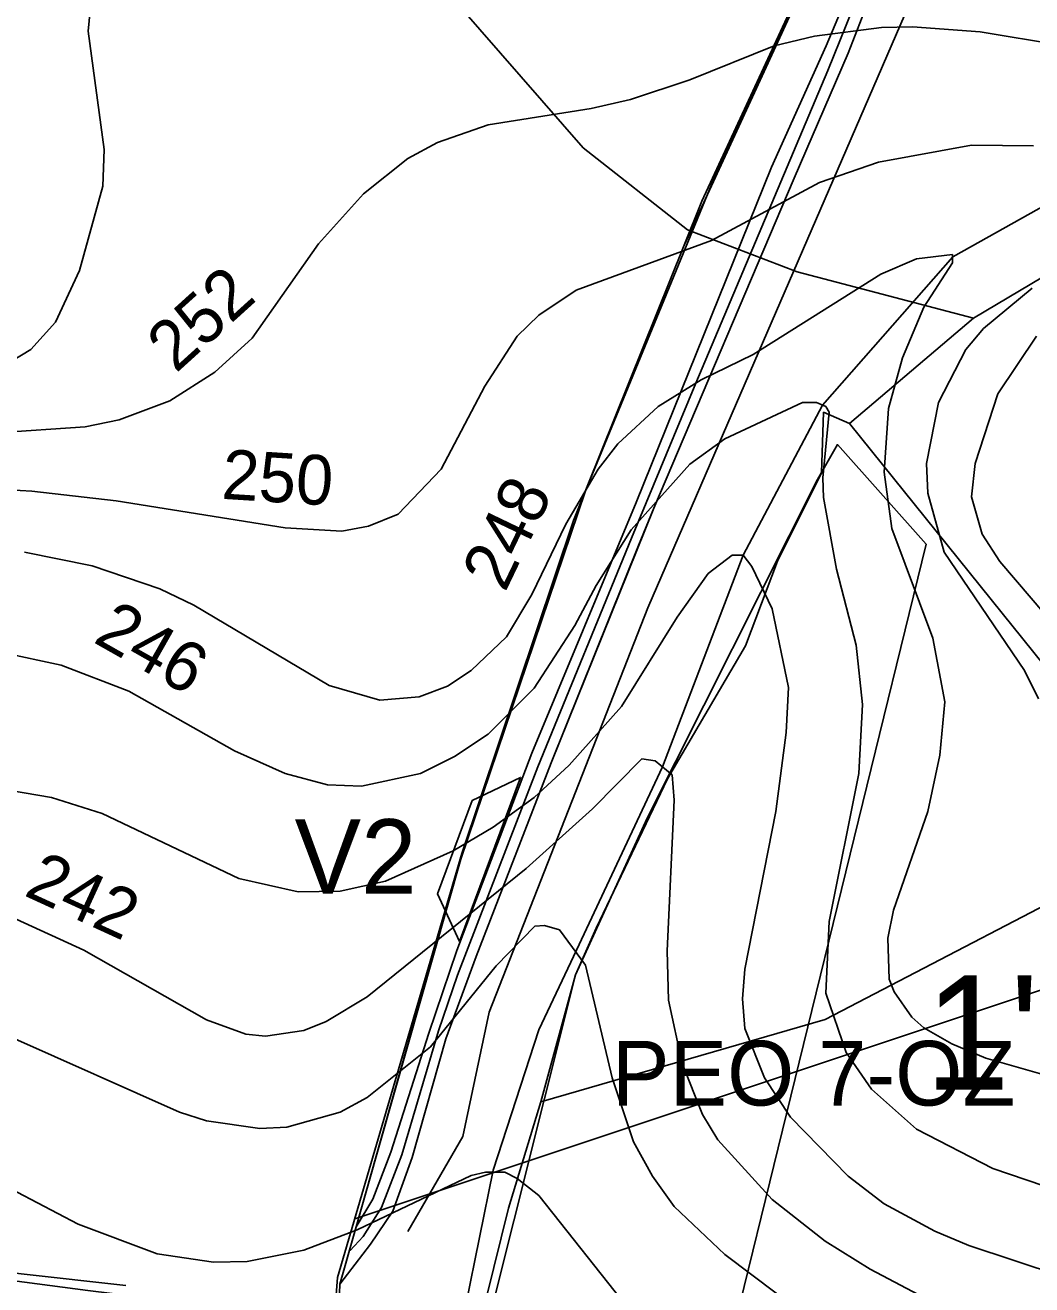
# Model space of a CAD drawing. Extents: x -662500 to -653478, y -1056827 to -1049993.
# Drawn here: x -661138.2 to -660935.8, y -1052010.3 to -1051756.8 of the extents above; entities that cross this region are included whole.
import ezdxf

# ---------------------------------------------------------------- set-up
doc = ezdxf.new("R2010")
doc.units = 0
for name, color, linetype in [('58', 7, 'Continuous'), ('Vrstva 1', 7, 'Continuous'), ('Vrstva 12', 7, 'Continuous'), ('Vrstva 20', 7, 'Continuous'), ('Vrstva 24', 7, 'Continuous'), ('Vrstva 45', 7, 'Continuous'), ('Vrstva 47', 7, 'Continuous'), ('Vrstva 5', 7, 'Continuous'), ('Vrstva 54', 7, 'Continuous'), ('Vrstva 57', 7, 'Continuous'), ('Vrstva 61', 7, 'Continuous'), ('Vrstva 7', 7, 'Continuous')]:
    doc.layers.add(name, color=color, linetype=linetype)

msp = doc.modelspace()

# ---------------------------------------------------------------- linework, layer by layer
at = {"layer": '58'}
msp.add_lwpolyline([(-661172.54, -1052283.41), (-661170.26, -1052276.87), (-661169, -1052273.86), (-661160.6, -1052250.53), (-661157.7, -1052243.27), (-661155.76, -1052237.73), (-661154.04, -1052229.56), (-661125.66, -1052171.11), (-661116.86, -1052151.73), (-661083.01, -1052058.05), (-661076.06, -1052037.46), (-661076, -1052033.46), (-661076.08, -1052030.47), (-661075.86, -1052018.58), (-661075.98, -1052015.85), (-661075.41, -1052008.86), (-661050.39, -1051923.53), (-661027.93, -1051856.49), (-661005.7, -1051801.13), (-661002.12, -1051792.22), (-660961.54, -1051704.49)], dxfattribs=at)
at = {"layer": 'Vrstva 1'}
msp.add_lwpolyline([(-661122.96, -1052165.71), (-661115.78, -1052150.02), (-661075.82, -1052037.15), (-661075.7, -1052033.25), (-661075.53, -1052027.64), (-661075.33, -1052021.14), (-661075.17, -1052015.82), (-661074.99, -1052010.17), (-661050.62, -1051924.66), (-661025.57, -1051850.51), (-660999.68, -1051787.6), (-660960.61, -1051703.03), (-660954.94, -1051684.48), (-661022.97, -1051649.68), (-661088.06, -1051611.98), (-661095.96, -1051608.49), (-661122.36, -1051589.21), (-661159.82, -1051549.46), (-661187.06, -1051518.14), (-661214.68, -1051491.81), (-661250.88, -1051466.71), (-661204.06, -1051402.7)], dxfattribs=at)
at = {"layer": 'Vrstva 12'}
msp.add_lwpolyline([(-660962.02, -1051729.41), (-660976.83, -1051765.96), (-661003.35, -1051828.87), (-661016.27, -1051860.08), (-661035.12, -1051906.08), (-661051.28, -1051948.02), (-661055.1, -1051959.21), (-661062.47, -1051984.12), (-661066.56, -1051994.77), (-661070.24, -1052000.59), (-661072.86, -1052003.4)], dxfattribs=at)
at = {"layer": 'Vrstva 20'}
msp.add_lwpolyline([(-661046.18, -1052022.33), (-660997.87, -1052027.86), (-660957, -1051861.29), (-660974.89, -1051841.24), (-660978.85, -1051848.26), (-661013.12, -1051916.37), (-661027.54, -1051947.9)], close=True, dxfattribs=at)
at = {"layer": 'Vrstva 24'}
for points in [[(-661325.5, -1051678.5), (-661276.5, -1051675.5), (-661191, -1051668.5), (-661149.5, -1051670), (-661133, -1051674), (-661124.5, -1051677.5), (-661112, -1051684), (-661104.5, -1051691.5), (-661026, -1051781.5), (-661005, -1051798), (-660983, -1051806.5), (-660947.48, -1051815.82)], [(-660947.48, -1051815.82), (-660921.87, -1051800.59), (-660841.03, -1051797.88), (-660812.66, -1051794.62), (-660812.99, -1051801.1), (-660809.04, -1051897.71)], [(-660812.31, -1051961.52), (-660840.14, -1051952.57), (-660909.06, -1051922.97), (-660928.7, -1051891.33), (-660972.42, -1051837.01), (-660947.48, -1051815.82)]]:
    msp.add_lwpolyline(points, dxfattribs=at)
at = {"layer": 'Vrstva 45'}
for points in [[(-661117.99, -1052010.43), (-661139.06, -1052008.1), (-661212.38, -1051998.84), (-661220.7, -1051997.72), (-661252.82, -1051993.59)], [(-661117.99, -1052010.43), (-661139.06, -1052008.1), (-661212.38, -1051998.84), (-661220.7, -1051997.72), (-661252.82, -1051993.59)], [(-661117.99, -1052010.43), (-661139.06, -1052008.1), (-661212.38, -1051998.84), (-661220.7, -1051997.72), (-661252.82, -1051993.59)], [(-661117.99, -1052010.43), (-661139.06, -1052008.1), (-661212.38, -1051998.84), (-661220.7, -1051997.72), (-661252.82, -1051993.59)], [(-661238.61, -1051998.13), (-661228.81, -1051999.69), (-661199.14, -1052002.68), (-661160.38, -1052006.91), (-661125.65, -1052011.44), (-661079.92, -1052017.07), (-661061.07, -1052019.71), (-661014.89, -1052025.53), (-660955.3, -1052033.28), (-660918.04, -1052037.66), (-660866.41, -1052043.92), (-660830.25, -1052048.16)]]:
    msp.add_lwpolyline(points, dxfattribs=at)
at = {"layer": 'Vrstva 47'}
msp.add_line((-659729.76, -1051549.11), (-661071.93, -1051997.01), dxfattribs=at)
at = {"layer": 'Vrstva 5'}
for points in [[(-660963.94, -1051729.61), (-660977.17, -1051760.98), (-660988.12, -1051785.41), (-661015.38, -1051852.91), (-661036.37, -1051903.34), (-661051.42, -1051943.05), (-661057.07, -1051959.67), (-661064.71, -1051983.6), (-661068.32, -1051993.06), (-661071.7, -1051998.64), (-661050.39, -1051923.53), (-661027.93, -1051856.49), (-661005.7, -1051801.13), (-660960.61, -1051703.03)], [(-660960.54, -1051731.01), (-660972.73, -1051762.49), (-660983.56, -1051787.64), (-661011.79, -1051853.99), (-661032.48, -1051905.25), (-661047.55, -1051944.24), (-661053.63, -1051960.82), (-661060.39, -1051984.68), (-661064.31, -1051995.48), (-661068.78, -1052002.12), (-661074.99, -1052010.17), (-661071.7, -1051998.64), (-661068.32, -1051993.06), (-661064.71, -1051983.6), (-661057.07, -1051959.67), (-661051.42, -1051943.05), (-661036.37, -1051903.34), (-661015.38, -1051852.91), (-660988.12, -1051785.41), (-660977.17, -1051760.98), (-660963.94, -1051729.61)], [(-661075.38, -1052021.11), (-661074.99, -1052010.17), (-661068.78, -1052002.12), (-661064.31, -1051995.48), (-661060.39, -1051984.68), (-661053.63, -1051960.82), (-661047.55, -1051944.24), (-661032.48, -1051905.25), (-661014.87, -1051861.54), (-661011.79, -1051853.99), (-660983.56, -1051787.64), (-660972.73, -1051762.49), (-660960.54, -1051731.01)], [(-660805.3, -1051746.13), (-660805.01, -1051789.18), (-660812.66, -1051794.62), (-660841.03, -1051797.88), (-660921.87, -1051800.59), (-660947.48, -1051815.82), (-660972.42, -1051837.01), (-660977.65, -1051834.73), (-660978.09, -1051846.9), (-660986.94, -1051864.68), (-660993.38, -1051881.71), (-661009.02, -1051908.52), (-661023.41, -1051938.54), (-661027.54, -1051947.9), (-661034.54, -1051973.5), (-661041.04, -1051994.91), (-661048.31, -1052024.43)], [(-661048.31, -1052024.43), (-661041.04, -1051994.91), (-661034.54, -1051973.5), (-661027.54, -1051947.9), (-661023.41, -1051938.54), (-661009.02, -1051908.52), (-660993.38, -1051881.71), (-660986.94, -1051864.68), (-660978.09, -1051846.9), (-660977.65, -1051834.73), (-660972.42, -1051837.01), (-660928.71, -1051891.33)]]:
    msp.add_lwpolyline(points, dxfattribs=at)
msp.add_lwpolyline([(-660972.42, -1051837.01), (-660947.48, -1051815.82), (-660921.87, -1051800.59), (-660841.03, -1051797.88), (-660812.66, -1051794.62), (-660812.99, -1051801.1), (-660808.94, -1051905.69), (-660807.46, -1051936.49), (-660793.87, -1051937.97), (-660778.91, -1051942.97), (-660777.67, -1051957.47), (-660777.56, -1051972.71), (-660840.14, -1051952.57), (-660909.06, -1051922.97), (-660928.71, -1051891.33)], close=True, dxfattribs=at)
at = {"layer": 'Vrstva 54'}
msp.add_lwpolyline([(-661061.27, -1051999.59), (-661050.24, -1051980.46), (-661044.92, -1051955.41), (-661013, -1051874.07), (-660972.1, -1051779.61), (-660941.44, -1051708.81), (-660929, -1051706.7), (-660806.12, -1051752.81), (-660721.57, -1051764.39), (-660637.41, -1051753.69), (-660533.68, -1051733.93), (-660461.07, -1051720.1)], dxfattribs=at)
at = {"layer": 'Vrstva 57'}
for points in [[(-660700.73, -1051754.78), (-660759.57, -1051766.74), (-660818.96, -1051779.66), (-660856.09, -1051782.51), (-660932.64, -1051792.79), (-660951.67, -1051803.48), (-660977.9, -1051833.27), (-660993.8, -1051863.48), (-661010.03, -1051906.05), (-661027.36, -1051942.94), (-661034.91, -1051959.02), (-661044.14, -1051987.24), (-661052.39, -1052027.89)], [(-660912.88, -1051923.37), (-660977.32, -1051956.9), (-661034.54, -1051973.5)]]:
    msp.add_lwpolyline(points, dxfattribs=at)
at = {"layer": 'Vrstva 61'}
msp.add_lwpolyline([(-661050.86, -1051941.25), (-661055.28, -1051931.61), (-661048.33, -1051912.86), (-661038.6, -1051908.19)], close=True, dxfattribs=at)
at = {"layer": 'Vrstva 7'}
for p, q in [((-661124.61, -1051748.12), (-661125.6, -1051758.04)), ((-661125.6, -1051758.04), (-661122.34, -1051781.85)), ((-660966.03, -1051757.33), (-660979.49, -1051759.03)), ((-660959.79, -1051757.19), (-660966.03, -1051757.33)), ((-660946.19, -1051758.19), (-660959.79, -1051757.19)), ((-660922.38, -1051762.15), (-660946.19, -1051758.19)), ((-660987.57, -1051761.02), (-661004.57, -1051767.82)), ((-660979.49, -1051759.03), (-660987.57, -1051761.02)), ((-661004.57, -1051767.82), (-661016.48, -1051771.79)), ((-661024.41, -1051773.63), (-661045.1, -1051776.89)), ((-661016.48, -1051771.79), (-661024.41, -1051773.63)), ((-661045.1, -1051776.89), (-661055.31, -1051780.43)), ((-661055.31, -1051780.43), (-661061.26, -1051783.69)), ((-660947.89, -1051781), (-660966.59, -1051784.4)), ((-660935.42, -1051781.14), (-660947.89, -1051781)), ((-661122.34, -1051781.85), (-661122.62, -1051789.22)), ((-661061.26, -1051783.69), (-661070.19, -1051790.78)), ((-660966.59, -1051784.4), (-660978.5, -1051788.51)), ((-660978.5, -1051788.51), (-661000.18, -1051800.13)), ((-661122.62, -1051789.22), (-661127.3, -1051806.23)), ((-661070.19, -1051790.78), (-661079.26, -1051800.84)), ((-661079.26, -1051800.84), (-661092.58, -1051819.83)), ((-661000.18, -1051800.13), (-661027.39, -1051810.19)), ((-660966.17, -1051806.94), (-660958.94, -1051803.82)), ((-660966.17, -1051806.94), (-660958.94, -1051803.82)), ((-660958.94, -1051803.82), (-660951.71, -1051802.97)), ((-660958.94, -1051803.82), (-660951.71, -1051802.97)), ((-660951.71, -1051802.97), (-660951.71, -1051804.67)), ((-660951.71, -1051802.97), (-660951.71, -1051804.67)), ((-661127.3, -1051806.23), (-661132.12, -1051816.57)), ((-660951.71, -1051804.67), (-660957.52, -1051813.6)), ((-660951.71, -1051804.67), (-660957.52, -1051813.6)), ((-660991.82, -1051823.09), (-660966.17, -1051806.94)), ((-660991.82, -1051823.09), (-660966.17, -1051806.94)), ((-661027.39, -1051810.19), (-661034.9, -1051815.16)), ((-660945.48, -1051817.85), (-660935.7, -1051809.77)), ((-660957.52, -1051813.6), (-660961.77, -1051823.8)), ((-660957.52, -1051813.6), (-660961.77, -1051823.8)), ((-661132.12, -1051816.57), (-661137.08, -1051822.1)), ((-661034.9, -1051815.16), (-661039.29, -1051819.41)), ((-661039.29, -1051819.41), (-661045.81, -1051829.47)), ((-660949.02, -1051822.1), (-660945.48, -1051817.85)), ((-660942.64, -1051831.03), (-660934.85, -1051819.41)), ((-661137.08, -1051822.1), (-661143.45, -1051825.93)), ((-661092.58, -1051819.83), (-661100.09, -1051826.63)), ((-660954.55, -1051832.73), (-660949.02, -1051822.1)), ((-661002.31, -1051828.19), (-660991.82, -1051823.09)), ((-661002.31, -1051828.19), (-660991.82, -1051823.09)), ((-660961.77, -1051823.8), (-660964.61, -1051834)), ((-660961.77, -1051823.8), (-660964.61, -1051834)), ((-661100.09, -1051826.63), (-661109.16, -1051832.44)), ((-661045.81, -1051829.47), (-661054.6, -1051846.19)), ((-661010.95, -1051833.58), (-661002.31, -1051828.19)), ((-661010.95, -1051833.58), (-661002.31, -1051828.19)), ((-660947.18, -1051845.06), (-660942.64, -1051831.03)), ((-661109.16, -1051832.44), (-661119.36, -1051836.27)), ((-661019.03, -1051841.09), (-661010.95, -1051833.58)), ((-661019.03, -1051841.09), (-661010.95, -1051833.58)), ((-660997.49, -1051840.1), (-660981.9, -1051832.73)), ((-660997.49, -1051840.1), (-660981.9, -1051832.73)), ((-660981.9, -1051832.73), (-660979.06, -1051832.73)), ((-660981.9, -1051832.73), (-660979.06, -1051832.73)), ((-660979.06, -1051832.73), (-660977.22, -1051833.58)), ((-660979.06, -1051832.73), (-660977.22, -1051833.58)), ((-660976.51, -1051834.71), (-660977.79, -1051847.89)), ((-660976.51, -1051834.71), (-660977.79, -1051847.89)), ((-660977.22, -1051833.58), (-660976.51, -1051834.71)), ((-660977.22, -1051833.58), (-660976.51, -1051834.71)), ((-660964.61, -1051834), (-660965.46, -1051846.76)), ((-660964.61, -1051834), (-660965.46, -1051846.76)), ((-660956.96, -1051845.06), (-660954.55, -1051832.73)), ((-661119.36, -1051836.27), (-661126.17, -1051837.69)), ((-661126.17, -1051837.69), (-661147.71, -1051839.1)), ((-661022.99, -1051846.19), (-661019.03, -1051841.09)), ((-661022.99, -1051846.19), (-661019.03, -1051841.09)), ((-661004.57, -1051845.2), (-660997.49, -1051840.1)), ((-661004.57, -1051845.2), (-660997.49, -1051840.1)), ((-661054.6, -1051846.19), (-661063.24, -1051855.26)), ((-661029.51, -1051857.25), (-661022.99, -1051846.19)), ((-661029.51, -1051857.25), (-661022.99, -1051846.19)), ((-661016.33, -1051858.38), (-661004.57, -1051845.2)), ((-661016.33, -1051858.38), (-661004.57, -1051845.2)), ((-660965.46, -1051846.76), (-660963.9, -1051858.09)), ((-660965.46, -1051846.76), (-660963.9, -1051858.09)), ((-660956.67, -1051851.01), (-660956.96, -1051845.06)), ((-660947.89, -1051851.72), (-660947.18, -1051845.06)), ((-661136.94, -1051850.58), (-661160.18, -1051849.31)), ((-660977.79, -1051847.89), (-660977.65, -1051851.86)), ((-660977.79, -1051847.89), (-660977.65, -1051851.86)), ((-661119.93, -1051852.57), (-661136.94, -1051850.58)), ((-660977.65, -1051851.86), (-660975.09, -1051866.31)), ((-660977.65, -1051851.86), (-660975.09, -1051866.31)), ((-660953.41, -1051862.91), (-660956.67, -1051851.01)), ((-660945.76, -1051859.23), (-660947.89, -1051851.72)), ((-661085.92, -1051857.95), (-661119.93, -1051852.57)), ((-661063.24, -1051855.26), (-661069.2, -1051857.67)), ((-661036.32, -1051871.42), (-661029.51, -1051857.25)), ((-661036.32, -1051871.42), (-661029.51, -1051857.25)), ((-661074.58, -1051858.66), (-661085.92, -1051857.95)), ((-661069.2, -1051857.67), (-661074.58, -1051858.66)), ((-661023.42, -1051869.57), (-661016.33, -1051858.38)), ((-661023.42, -1051869.57), (-661016.33, -1051858.38)), ((-660963.9, -1051858.09), (-660955.68, -1051880.2)), ((-660963.9, -1051858.09), (-660955.68, -1051880.2)), ((-660942.22, -1051864.76), (-660945.76, -1051859.23)), ((-661138.35, -1051862.91), (-661124.75, -1051865.6)), ((-661138.35, -1051862.91), (-661124.75, -1051865.6)), ((-660996.07, -1051863.48), (-661000.89, -1051867.17)), ((-660993.8, -1051863.48), (-660996.07, -1051863.48)), ((-660992.1, -1051865.75), (-660993.8, -1051863.48)), ((-660937.26, -1051886.72), (-660953.41, -1051862.91)), ((-660928.05, -1051881.34), (-660942.22, -1051864.76)), ((-661124.75, -1051865.6), (-661111.14, -1051870.28)), ((-661124.75, -1051865.6), (-661111.14, -1051870.28)), ((-661000.89, -1051867.17), (-661007.12, -1051875.95)), ((-660987.99, -1051874.25), (-660992.1, -1051865.75)), ((-660975.09, -1051866.31), (-660971.13, -1051881.62)), ((-660975.09, -1051866.31), (-660971.13, -1051881.62)), ((-661111.14, -1051870.28), (-661104.34, -1051873.54)), ((-661111.14, -1051870.28), (-661104.34, -1051873.54)), ((-661027.67, -1051877.65), (-661023.42, -1051869.57)), ((-661027.67, -1051877.65), (-661023.42, -1051869.57)), ((-661041.42, -1051879.92), (-661036.32, -1051871.42)), ((-661041.42, -1051879.92), (-661036.32, -1051871.42)), ((-661104.34, -1051873.54), (-661077.13, -1051889.7)), ((-661104.34, -1051873.54), (-661077.13, -1051889.7)), ((-660984.73, -1051890.12), (-660987.99, -1051874.25)), ((-661035.89, -1051890.26), (-661027.67, -1051877.65)), ((-661035.89, -1051890.26), (-661027.67, -1051877.65)), ((-661007.12, -1051875.95), (-661018.32, -1051893.95)), ((-661048.51, -1051886.72), (-661041.42, -1051879.92)), ((-661048.51, -1051886.72), (-661041.42, -1051879.92)), ((-660955.68, -1051880.2), (-660953.27, -1051892.96)), ((-660955.68, -1051880.2), (-660953.27, -1051892.96)), ((-660971.13, -1051881.62), (-660969.85, -1051893.52)), ((-660971.13, -1051881.62), (-660969.85, -1051893.52)), ((-661142.89, -1051883.04), (-661130.98, -1051885.59)), ((-661142.89, -1051883.04), (-661130.98, -1051885.59)), ((-661130.98, -1051885.59), (-661117.38, -1051890.83)), ((-661130.98, -1051885.59), (-661117.38, -1051890.83)), ((-661053.32, -1051889.84), (-661048.51, -1051886.72)), ((-661053.32, -1051889.84), (-661048.51, -1051886.72)), ((-660934.42, -1051892.39), (-660937.26, -1051886.72)), ((-661077.13, -1051889.7), (-661066.93, -1051892.67)), ((-661077.13, -1051889.7), (-661066.93, -1051892.67)), ((-661058.99, -1051891.97), (-661053.32, -1051889.84)), ((-661058.99, -1051891.97), (-661053.32, -1051889.84)), ((-661045.1, -1051899.48), (-661035.89, -1051890.26)), ((-661045.1, -1051899.48), (-661035.89, -1051890.26)), ((-660985.16, -1051899.19), (-660984.73, -1051890.12)), ((-661117.38, -1051890.83), (-661096.12, -1051902.88)), ((-661117.38, -1051890.83), (-661096.12, -1051902.88)), ((-661066.93, -1051892.67), (-661058.99, -1051891.97)), ((-661066.93, -1051892.67), (-661058.99, -1051891.97)), ((-660953.27, -1051892.96), (-660954.26, -1051903.73)), ((-660953.27, -1051892.96), (-660954.26, -1051903.73)), ((-661018.32, -1051893.95), (-661028.81, -1051905.71)), ((-660969.85, -1051893.52), (-660970.56, -1051907.41)), ((-660969.85, -1051893.52), (-660970.56, -1051907.41)), ((-661051.91, -1051904.01), (-661045.1, -1051899.48)), ((-661051.91, -1051904.01), (-661045.1, -1051899.48)), ((-660987.28, -1051915.06), (-660985.16, -1051899.19)), ((-661096.12, -1051902.88), (-661085.92, -1051907.41)), ((-661096.12, -1051902.88), (-661085.92, -1051907.41)), ((-661058.71, -1051907.41), (-661051.91, -1051904.01)), ((-661058.71, -1051907.41), (-661051.91, -1051904.01)), ((-661028.81, -1051905.71), (-661035.89, -1051912.23)), ((-661014.21, -1051904.44), (-661024.13, -1051914.5)), ((-661011.52, -1051904.86), (-661014.21, -1051904.44)), ((-661008.11, -1051907.7), (-661011.52, -1051904.86)), ((-660954.26, -1051903.73), (-660956.67, -1051915.06)), ((-660954.26, -1051903.73), (-660956.67, -1051915.06)), ((-661085.92, -1051907.41), (-661077.42, -1051909.68)), ((-661085.92, -1051907.41), (-661077.42, -1051909.68)), ((-661070.61, -1051909.96), (-661058.71, -1051907.41)), ((-661070.61, -1051909.96), (-661058.71, -1051907.41)), ((-661007.69, -1051912.8), (-661008.11, -1051907.7)), ((-660970.56, -1051907.41), (-660976.51, -1051937.17)), ((-660970.56, -1051907.41), (-660976.51, -1051937.17)), ((-661132.97, -1051912.23), (-661144.87, -1051910.25)), ((-661077.42, -1051909.68), (-661070.61, -1051909.96)), ((-661077.42, -1051909.68), (-661070.61, -1051909.96)), ((-661122.76, -1051915.49), (-661132.97, -1051912.23)), ((-661035.89, -1051912.23), (-661044.11, -1051918.18)), ((-661009.11, -1051943.12), (-661007.69, -1051912.8)), ((-661095.27, -1051928.53), (-661122.76, -1051915.49)), ((-661024.13, -1051914.5), (-661037.45, -1051926.54)), ((-660993.52, -1051946.81), (-660987.28, -1051915.06)), ((-660956.67, -1051915.06), (-660963.62, -1051934.91)), ((-660956.67, -1051915.06), (-660963.62, -1051934.91)), ((-661044.11, -1051918.18), (-661052.19, -1051923)), ((-661052.19, -1051923), (-661065.79, -1051929.09)), ((-661083.37, -1051931.22), (-661095.27, -1051928.53)), ((-661037.45, -1051926.54), (-661069.48, -1051952.34)), ((-661074.86, -1051931.08), (-661083.37, -1051931.22)), ((-661065.79, -1051929.09), (-661074.86, -1051931.08)), ((-660963.62, -1051934.91), (-660964.75, -1051940.57)), ((-660963.62, -1051934.91), (-660964.75, -1051940.57)), ((-661126.45, -1051942.98), (-661140.05, -1051936.75)), ((-661043.54, -1051946.1), (-661035.75, -1051938.16)), ((-661035.75, -1051938.16), (-661033.77, -1051938.02)), ((-661033.77, -1051938.02), (-661030.79, -1051938.87)), ((-660976.51, -1051937.17), (-660977.22, -1051951.63)), ((-660976.51, -1051937.17), (-660977.22, -1051951.63)), ((-661030.79, -1051938.87), (-661025.55, -1051945.96)), ((-660964.75, -1051940.57), (-660964.47, -1051948.79)), ((-660964.75, -1051940.57), (-660964.47, -1051948.79)), ((-661101.79, -1051957.01), (-661126.45, -1051942.98)), ((-661008.82, -1051953.04), (-661009.11, -1051943.12)), ((-661056.72, -1051962.4), (-661043.54, -1051946.1)), ((-661025.55, -1051945.96), (-661020.16, -1051968.63)), ((-660993.94, -1051952.76), (-660993.52, -1051946.81)), ((-660964.47, -1051948.79), (-660963.47, -1051951.34)), ((-660964.47, -1051948.79), (-660963.47, -1051951.34)), ((-660963.47, -1051951.34), (-660959.93, -1051956.45)), ((-660963.47, -1051951.34), (-660959.93, -1051956.45)), ((-661069.48, -1051952.34), (-661077.7, -1051957.3)), ((-661006.13, -1051965.8), (-661008.82, -1051953.04)), ((-660993.52, -1051958.71), (-660993.94, -1051952.76)), ((-660977.22, -1051951.63), (-660973.11, -1051963.53)), ((-660977.22, -1051951.63), (-660973.11, -1051963.53)), ((-660959.93, -1051956.45), (-660957.52, -1051958.57)), ((-660959.93, -1051956.45), (-660957.52, -1051958.57)), ((-661093.85, -1051959.85), (-661101.79, -1051957.01)), ((-661077.7, -1051957.3), (-661082.23, -1051959.14)), ((-660989.55, -1051968.63), (-660993.52, -1051958.71)), ((-660957.52, -1051958.57), (-660951.85, -1051961.83)), ((-660957.52, -1051958.57), (-660951.85, -1051961.83)), ((-661140.9, -1051960.56), (-661107.18, -1051975.58)), ((-661089.89, -1051960.27), (-661093.85, -1051959.85)), ((-661082.23, -1051959.14), (-661089.89, -1051960.27)), ((-661069.48, -1051972.6), (-661056.72, -1051962.4)), ((-660973.11, -1051963.53), (-660968.01, -1051970.9)), ((-660973.11, -1051963.53), (-660968.01, -1051970.9)), ((-660951.85, -1051961.83), (-660945.05, -1051964.67)), ((-660951.85, -1051961.83), (-660945.05, -1051964.67)), ((-661002.02, -1051976), (-661006.13, -1051965.8)), ((-660945.05, -1051964.67), (-660929.18, -1051969.2)), ((-660945.05, -1051964.67), (-660929.18, -1051969.2)), ((-661020.16, -1051968.63), (-661015.91, -1051981.53)), ((-660984.31, -1051976.57), (-660989.55, -1051968.63)), ((-660968.01, -1051970.9), (-660958.94, -1051978.98)), ((-660968.01, -1051970.9), (-660958.94, -1051978.98)), ((-661074.86, -1051975.58), (-661069.48, -1051972.6)), ((-661107.18, -1051975.58), (-661101.79, -1051977.28)), ((-661085.63, -1051978.55), (-661074.86, -1051975.58)), ((-660998.9, -1051981.1), (-661002.02, -1051976)), ((-660972.69, -1051988.47), (-660984.31, -1051976.57)), ((-661101.79, -1051977.28), (-661091.02, -1051978.84)), ((-661091.02, -1051978.84), (-661085.63, -1051978.55)), ((-660958.94, -1051978.98), (-660943.63, -1051986.92)), ((-660958.94, -1051978.98), (-660943.63, -1051986.92)), ((-661015.91, -1051981.53), (-661012.08, -1051988.47)), ((-660987.99, -1051993.15), (-660998.9, -1051981.1)), ((-661145.72, -1051988.61), (-661127.58, -1051998.11)), ((-661071.46, -1051999.24), (-661048.51, -1051988.33)), ((-661048.51, -1051988.33), (-661045.67, -1051987.62)), ((-661045.67, -1051987.62), (-661041.75, -1051987.62)), ((-661041.75, -1051987.62), (-661039.29, -1051988.9)), ((-661039.29, -1051988.9), (-661034.9, -1051992.3)), ((-661012.08, -1051988.47), (-661007.69, -1051994.57)), ((-660965.46, -1051994), (-660972.69, -1051988.47)), ((-660943.63, -1051986.92), (-660916.14, -1051996.27)), ((-660943.63, -1051986.92), (-660916.14, -1051996.27)), ((-661034.9, -1051992.3), (-661016.76, -1052015.26)), ((-660977.36, -1052001.51), (-660987.99, -1051993.15)), ((-660955.26, -1051999.53), (-660965.46, -1051994)), ((-661007.69, -1051994.57), (-660997.49, -1052004.2)), ((-661127.58, -1051998.11), (-661111.71, -1052004.06)), ((-661082.23, -1052003.35), (-661071.46, -1051999.24)), ((-660948.45, -1052002.36), (-660955.26, -1051999.53)), ((-660968.29, -1052007.18), (-660977.36, -1052001.51)), ((-661111.71, -1052004.06), (-661100.37, -1052005.76)), ((-661093.57, -1052005.62), (-661082.23, -1052003.35)), ((-660997.49, -1052004.2), (-660980.2, -1052017.24)), ((-660918.69, -1052012.28), (-660948.45, -1052002.36)), ((-661100.37, -1052005.76), (-661093.57, -1052005.62)), ((-660952.42, -1052015.54), (-660968.29, -1052007.18))]:
    msp.add_line(p, q, dxfattribs=at)

# ---------------------------------------------------------------- texts
at = {"layer": 'Vrstva 20'}
msp.add_text('PEO 7-OZ', height=13, dxfattribs=at).set_placement((-661020.25, -1051974.22))
at = {"layer": 'Vrstva 57'}
msp.add_text("1'", height=23, dxfattribs=at).set_placement((-660957.29, -1051971.03))
at = {"layer": 'Vrstva 61'}
msp.add_text('V2', height=15, dxfattribs=at).set_placement((-661084.06, -1051931.62))
at = {"layer": 'Vrstva 7'}
for s, rotation, p in [('252', 42.1683, (-661107.95, -1051827)), ('250', 356.4218, (-661098.89, -1051852.13)), ('248', 64.356, (-661041.74, -1051871.15)), ('246', 330.4616, (-661124.81, -1051880.87)), ('242', 335.3735, (-661138.74, -1051931.85))]:
    msp.add_text(s, height=10, rotation=rotation, dxfattribs=at).set_placement(p)

doc.saveas('drawing.dxf')
